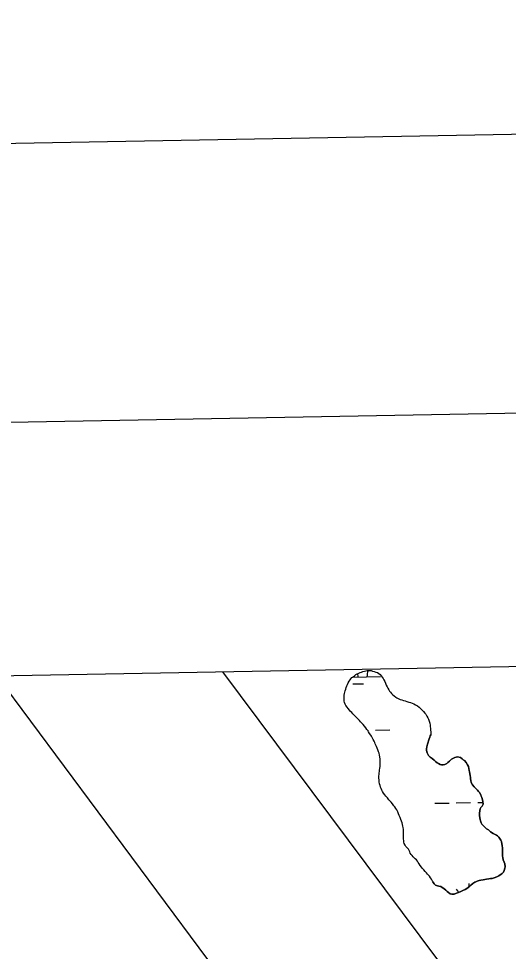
# Model space of a CAD drawing. Extents: x 3925854 to 3964121, y 224593 to 250589.
# Drawn here: x 3947710 to 3948807, y 247915 to 250006 of the extents above; entities that cross this region are included whole.
import ezdxf

# ---------------------------------------------------------------- set-up
doc = ezdxf.new("R2010")
doc.units = 0
for name, color, linetype in [('G-ANNO-NPLT', 7, 'Continuous'), ('V-ANNO-SYMB', 7, 'Continuous'), ('V-GRID-FRAM', 7, 'Continuous'), ('V-TOPO-SHOR', 7, 'Continuous'), ('V-UTIL-LINE', 7, 'Continuous'), ('V-WETL-SWMP', 7, 'Continuous')]:
    doc.layers.add(name, color=color, linetype=linetype)

msp = doc.modelspace()

# ---------------------------------------------------------------- linework, layer by layer
at = {"layer": 'G-ANNO-NPLT'}
msp.add_lwpolyline([(3926876.838, 225176.36), (3963537.445, 225842.962), (3963098.093, 250005.635), (3926437.486, 249339.033)], close=True, dxfattribs=at)
at = {"layer": 'V-ANNO-SYMB'}
msp.add_lwpolyline([(3929615.153, 225851.3), (3962692.886, 226452.755), (3962276.261, 249365.543), (3929198.528, 248764.088), (3929615.153, 225851.3)], dxfattribs=at)
at = {"layer": 'V-GRID-FRAM'}
msp.add_lwpolyline([(3929791.517, 248207.597), (3961703.892, 248787.859), (3962042.387, 230608.264), (3930114.146, 230027.713), (3929791.517, 248207.597)], dxfattribs=at)
at = {"layer": 'V-TOPO-SHOR'}
for points in [[(3948491.935, 248409.902), (3948490.129, 248412.394), (3948487.424, 248416.044), (3948484.628, 248419.693), (3948481.835, 248422.984), (3948478.953, 248426.187), (3948475.801, 248429.657), (3948473.46, 248432.145), (3948470.399, 248435.434), (3948467.878, 248437.925), (3948464.908, 248440.945), (3948461.756, 248444.146), (3948458.786, 248447.257), (3948456.085, 248450.102), (3948453.654, 248452.592), (3948451.041, 248455.617), (3948447.977, 248459.265), (3948445.632, 248462.292), (3948443.285, 248465.765), (3948441.567, 248468.974), (3948440.291, 248472.544), (3948439.468, 248475.669), (3948438.907, 248479.511), (3948438.964, 248484.699), (3948439.386, 248488.727), (3948439.898, 248492.666), (3948440.592, 248495.711), (3948441.376, 248499.115), (3948442.605, 248502.789), (3948443.834, 248506.553), (3948445.243, 248509.961), (3948446.478, 248512.92), (3948448.155, 248516.508), (3948450.455, 248520.547), (3948452.405, 248523.422), (3948454.447, 248525.761), (3948456.757, 248528.368), (3948459.069, 248530.351), (3948462.096, 248532.696), (3948465.567, 248535.133), (3948468.242, 248536.671), (3948472.078, 248538.483), (3948474.933, 248539.575), (3948477.876, 248540.755), (3948480.821, 248541.756), (3948484.571, 248542.766), (3948487.786, 248543.589), (3948491.001, 248544.236), (3948495.741, 248544.623), (3948499.411, 248544.021), (3948502.458, 248543.235), (3948506.488, 248542.008), (3948510.345, 248540.689), (3948513.57, 248539.548), (3948516.98, 248537.691), (3948519.77, 248535.205), (3948522.381, 248532.448), (3948524.454, 248529.777), (3948526.532, 248526.48), (3948528.251, 248523.361), (3948530.063, 248519.705), (3948531.968, 248515.603), (3948533.692, 248511.411), (3948535.416, 248507.487), (3948537.047, 248504.456), (3948539.125, 248500.8), (3948540.932, 248498.22), (3948543.094, 248495.549), (3948545.167, 248493.059), (3948547.688, 248490.48), (3948550.928, 248487.369), (3948554.881, 248484.533), (3948557.484, 248482.94), (3948561.432, 248480.906), (3948564.482, 248479.673), (3948568.514, 248478.356), (3948572.369, 248477.039), (3948575.86, 248476.257), (3948579.446, 248475.206), (3948584.018, 248473.713), (3948587.692, 248472.485), (3948591.816, 248470.901), (3948595.132, 248469.581), (3948599.439, 248467.729), (3948603.568, 248465.161), (3948607.432, 248462.144), (3948610.943, 248458.767), (3948613.281, 248456.545), (3948617.064, 248452.365), (3948620.038, 248448.896), (3948622.02, 248446.493), (3948624.82, 248442.307), (3948627.085, 248437.939), (3948628.265, 248435.084), (3948629.903, 248430.533), (3948631.003, 248426.247), (3948631.834, 248422.139), (3948632.303, 248418.385), (3948632.594, 248415.077), (3948632.797, 248411.143), (3948633.274, 248406.228)], [(3948637.988, 248070.515), (3948636.891, 248072.365), (3948634.72, 248076.287), (3948632.639, 248079.94), (3948630.294, 248082.965), (3948628.224, 248085.458), (3948625.791, 248088.036), (3948623.45, 248090.614), (3948620.388, 248094.084), (3948617.504, 248097.197), (3948614.621, 248100.756), (3948612.278, 248103.605), (3948609.48, 248107.433), (3948607.314, 248110.818), (3948605.145, 248114.291), (3948603.248, 248117.052), (3948601.086, 248119.723), (3948598.476, 248122.299), (3948596.316, 248124.433), (3948593.707, 248126.921), (3948591.276, 248129.322), (3948589.025, 248131.9), (3948587.307, 248134.841), (3948586.123, 248138.052), (3948585.119, 248141.178), (3948583.133, 248144.207), (3948580.524, 248146.695), (3948577.464, 248149.716), (3948575.565, 248152.835), (3948573.841, 248156.849), (3948573.108, 248159.796), (3948572.729, 248162.833), (3948572.522, 248167.306), (3948572.493, 248171.957), (3948572.475, 248174.996), (3948572.547, 248178.037), (3948572.336, 248182.957), (3948572.037, 248187.784), (3948571.474, 248192.074), (3948570.916, 248195.202), (3948569.999, 248198.952), (3948568.993, 248202.611), (3948567.806, 248206.451), (3948566.44, 248210.287), (3948564.621, 248215.106), (3948562.804, 248219.479), (3948561.26, 248223.315), (3948559.263, 248227.773), (3948557.273, 248231.695), (3948555.37, 248235.353), (3948552.577, 248238.912), (3948550.772, 248241.315), (3948547.616, 248245.32), (3948544.462, 248249.058), (3948542.48, 248251.37), (3948539.689, 248254.483), (3948536.174, 248258.575), (3948532.84, 248262.311), (3948530.047, 248265.87), (3948527.429, 248269.432), (3948525.172, 248272.995), (3948523.452, 248276.204), (3948522, 248279.596), (3948520.726, 248283.075), (3948519.63, 248286.557), (3948518.713, 248290.129), (3948517.787, 248295.132), (3948517.41, 248298.259), (3948517.107, 248303.801), (3948517.083, 248307.827), (3948517.326, 248311.764), (3948517.843, 248314.807), (3948518.361, 248317.762), (3948518.697, 248321.254), (3948519.209, 248325.283), (3948519.633, 248329.131), (3948519.958, 248334.052), (3948520.018, 248338.791), (3948519.909, 248341.832), (3948519.796, 248345.588), (3948519.139, 248350.86), (3948518.307, 248354.88), (3948517.298, 248358.989), (3948516.292, 248362.382), (3948514.836, 248366.396), (3948513.38, 248370.234), (3948511.479, 248373.89), (3948510.12, 248376.923), (3948508.85, 248379.686), (3948507.578, 248382.987), (3948506.216, 248385.842), (3948504.404, 248389.676), (3948503.046, 248392.441), (3948500.514, 248396.807), (3948498.886, 248399.57), (3948496.269, 248403.399), (3948494.1, 248406.785), (3948491.935, 248409.902)], [(3948718.837, 248324.488), (3948717.654, 248329.481), (3948715.821, 248333.116), (3948712.274, 248338.402), (3948708.671, 248342.306), (3948706.183, 248344.384), (3948703.694, 248346.463), (3948700.037, 248348.984), (3948693.581, 248350.825), (3948687.593, 248349.484), (3948682.553, 248347.114), (3948679.905, 248345.242), (3948674.982, 248340.89), (3948671.694, 248337.855), (3948669.038, 248335.787), (3948664.993, 248333.575), (3948661.414, 248333.124), (3948657.637, 248332.684), (3948654.698, 248333.395), (3948650.631, 248335.537), (3948647.745, 248337.632), (3948644.104, 248340.548), (3948641.245, 248343.233), (3948636.26, 248347.194), (3948632.033, 248350.332), (3948628.422, 248354.036), (3948626.559, 248356.881), (3948625.09, 248359.711), (3948623.511, 248364.721), (3948623.472, 248368.68), (3948624.255, 248373.396), (3948625.868, 248379.067), (3948627.425, 248383.358), (3948628.152, 248386.692), (3948629.52, 248391.187), (3948630.855, 248394.892), (3948632.152, 248397.612), (3948633.55, 248400.137)], [(3948633.274, 248406.228), (3948633.473, 248403.186), (3948633.55, 248400.137)], [(3948637.988, 248070.515), (3948640.983, 248065.869), (3948643.653, 248063.386), (3948648.132, 248061.625), (3948651.466, 248060.898), (3948655.583, 248059.94), (3948658.876, 248058.225), (3948662.929, 248055.688), (3948666.738, 248051.975), (3948670.175, 248048.868), (3948673.05, 248046.576), (3948676.708, 248044.055), (3948680.413, 248042.72), (3948685.967, 248043.091), (3948691.189, 248045.057), (3948695.599, 248046.462), (3948700.846, 248049.022), (3948705.073, 248050.83), (3948710.525, 248053.578), (3948714.381, 248055.995), (3948720.507, 248060.695), (3948722.765, 248062.78), (3948727.269, 248066.557), (3948731.742, 248069.543), (3948734.564, 248070.814), (3948737.583, 248072.078), (3948741.81, 248073.886), (3948745.199, 248074.542), (3948750.77, 248075.308), (3948754.555, 248075.947), (3948758.132, 248076.395), (3948763.711, 248077.36), (3948767.496, 248077.999), (3948770.877, 248078.456), (3948775.27, 248079.465), (3948781.498, 248081.788), (3948785.938, 248083.983), (3948791.226, 248087.53), (3948793.673, 248089.41), (3948796.164, 248092.277), (3948797.902, 248096.165), (3948799.287, 248101.055), (3948800.02, 248104.588), (3948799.281, 248110.75), (3948797.669, 248114.969), (3948795.9, 248120.186), (3948794.708, 248124.982), (3948794.439, 248128.156), (3948793.792, 248131.744), (3948793.833, 248137.678), (3948793.993, 248141.628), (3948793.772, 248145.99), (3948793.028, 248152.153), (3948792.389, 248155.938), (3948791.593, 248160.718), (3948790.337, 248163.935), (3948788.861, 248166.565), (3948785.67, 248170.849), (3948783.204, 248173.52), (3948780.503, 248175.209), (3948776.054, 248177.763), (3948773.146, 248179.264), (3948767.166, 248183.065), (3948762.372, 248186.819), (3948758.515, 248189.349), (3948756.226, 248191.419), (3948753.547, 248193.703), (3948749.936, 248197.41), (3948748.073, 248200.254), (3948746.399, 248202.894), (3948744.992, 248207.303), (3948743.936, 248210.511), (3948743.28, 248213.9), (3948742.713, 248219.462), (3948742.879, 248223.612), (3948743.147, 248230.327), (3948743.899, 248234.253), (3948745.795, 248237.145), (3948748.507, 248240.598), (3948750.467, 248245.069), (3948750.303, 248250.813), (3948749.449, 248254.211), (3948747.878, 248259.417), (3948746.623, 248262.632), (3948745.169, 248265.858), (3948742.389, 248270.519), (3948740.327, 248273.372), (3948738.06, 248276.034), (3948735.027, 248279.321), (3948730.445, 248283.462), (3948727.056, 248287.755), (3948724.111, 248293.215), (3948723.298, 248297.6), (3948722.468, 248301.589), (3948722.208, 248304.962), (3948721.545, 248308.155), (3948720.574, 248313.535), (3948720.322, 248317.109), (3948719.659, 248320.3), (3948718.837, 248324.488)]]:
    msp.add_lwpolyline(points, dxfattribs=at)
at = {"layer": 'V-UTIL-LINE'}
for points in [[(3957974.115, 230534.291), (3955504.908, 237909.423), (3955545.434, 239147.844), (3955545.409, 239149.229), (3955617.45, 241317.764), (3951638.507, 243889.773), (3950262.651, 245733.512), (3950260.125, 245737.596), (3948167.454, 248541.726)], [(3947659.847, 248532.496), (3950829.703, 244264.252), (3951084.365, 243921.222), (3951178.827, 243906.555), (3951845.15, 243559.451), (3953160.259, 242867.131), (3955606.335, 242988.526), (3956603.283, 243068.394), (3958314.557, 243143.679), (3960860.872, 244810.142), (3961767.682, 245361.867)]]:
    msp.add_lwpolyline(points, dxfattribs=at)
at = {"layer": 'V-WETL-SWMP'}
for p, q in [((3948458.272, 248529.668), (3948520.343, 248530.797)), ((3948470.351, 248529.888), (3948470.211, 248537.601)), ((3948458.634, 248514.241), (3948482.63, 248514.678)), ((3948491.729, 248410.186), (3948493.687, 248410.222)), ((3948509.684, 248410.512), (3948541.679, 248411.094)), ((3948642.592, 248246.728), (3948674.586, 248247.309)), ((3948690.584, 248247.6), (3948722.579, 248248.182)), ((3948738.576, 248248.473), (3948750.363, 248248.687)), ((3948719.41, 248059.854), (3948719.283, 248066.849))]:
    msp.add_line(p, q, dxfattribs=at)
for points in [[(3948491.935, 248409.901), (3948490.13, 248412.394), (3948487.424, 248416.044), (3948484.628, 248419.694), (3948481.835, 248422.985), (3948478.953, 248426.187), (3948475.801, 248429.656), (3948473.46, 248432.145), (3948470.398, 248435.435), (3948467.878, 248437.924), (3948464.907, 248440.946), (3948461.757, 248444.146), (3948458.786, 248447.258), (3948456.085, 248450.103), (3948453.654, 248452.593), (3948451.041, 248455.617), (3948447.977, 248459.265), (3948445.633, 248462.291), (3948443.286, 248465.765), (3948441.566, 248468.974), (3948440.291, 248472.544), (3948439.467, 248475.669), (3948438.906, 248479.511), (3948438.963, 248484.699), (3948439.385, 248488.727), (3948439.897, 248492.665), (3948440.593, 248495.711), (3948441.377, 248499.114), (3948442.606, 248502.789), (3948443.835, 248506.554), (3948445.244, 248509.961), (3948446.478, 248512.92), (3948448.155, 248516.509), (3948450.455, 248520.548), (3948452.405, 248523.422), (3948454.447, 248525.761), (3948456.756, 248528.369), (3948459.069, 248530.351), (3948462.095, 248532.696), (3948465.568, 248535.132), (3948468.242, 248536.67), (3948472.077, 248538.483), (3948474.932, 248539.574), (3948477.876, 248540.755), (3948480.821, 248541.757), (3948484.571, 248542.765), (3948487.786, 248543.59), (3948491.002, 248544.236), (3948495.74, 248544.624), (3948499.411, 248544.021), (3948502.457, 248543.235), (3948506.489, 248542.008), (3948510.344, 248540.69), (3948513.571, 248539.548), (3948516.981, 248537.691), (3948519.769, 248535.204), (3948522.381, 248532.448), (3948524.454, 248529.778), (3948526.532, 248526.481), (3948528.251, 248523.362), (3948530.063, 248519.706), (3948531.967, 248515.604), (3948533.693, 248511.411), (3948535.417, 248507.486), (3948537.046, 248504.455), (3948539.126, 248500.801), (3948540.931, 248498.219), (3948543.094, 248495.549), (3948545.167, 248493.058), (3948547.688, 248490.48), (3948550.927, 248487.37), (3948554.88, 248484.532), (3948557.484, 248482.939), (3948561.432, 248480.906), (3948564.481, 248479.673), (3948568.514, 248478.357), (3948572.368, 248477.04), (3948575.861, 248476.257), (3948579.446, 248475.206), (3948584.017, 248473.714), (3948587.691, 248472.485), (3948591.816, 248470.901), (3948595.133, 248469.58), (3948599.438, 248467.729), (3948603.568, 248465.161), (3948607.433, 248462.144), (3948610.943, 248458.767), (3948613.282, 248456.546), (3948617.065, 248452.366), (3948620.038, 248448.896), (3948622.021, 248446.494), (3948624.82, 248442.308), (3948627.084, 248437.939), (3948628.264, 248435.085), (3948629.903, 248430.533), (3948631.003, 248426.247), (3948631.834, 248422.138), (3948632.304, 248418.384), (3948632.594, 248415.077), (3948632.797, 248411.143), (3948633.275, 248406.227)], [(3948522, 248279.595), (3948520.726, 248283.075), (3948519.631, 248286.556), (3948518.714, 248290.128), (3948517.788, 248295.131), (3948517.411, 248298.259), (3948517.107, 248303.802), (3948517.082, 248307.827), (3948517.326, 248311.764), (3948517.843, 248314.808), (3948518.361, 248317.763), (3948518.697, 248321.254), (3948519.209, 248325.282), (3948519.632, 248329.13), (3948519.959, 248334.052), (3948520.018, 248338.792), (3948519.91, 248341.833), (3948519.797, 248345.589), (3948519.138, 248350.861), (3948518.307, 248354.881), (3948517.298, 248358.989), (3948516.293, 248362.382), (3948514.836, 248366.397), (3948513.381, 248370.234), (3948511.48, 248373.889), (3948510.119, 248376.922), (3948508.85, 248379.686), (3948507.577, 248382.988), (3948506.217, 248385.841), (3948504.404, 248389.676), (3948503.045, 248392.44), (3948500.514, 248396.807), (3948498.886, 248399.569), (3948496.269, 248403.399), (3948494.101, 248406.784), (3948491.935, 248409.901)], [(3948633.275, 248406.227), (3948633.473, 248403.187), (3948633.551, 248400.137), (3948632.152, 248397.611), (3948630.856, 248394.893), (3948629.52, 248391.188), (3948628.152, 248386.692), (3948627.425, 248383.358), (3948625.868, 248379.068), (3948624.255, 248373.396), (3948623.472, 248368.679), (3948623.511, 248364.72), (3948625.09, 248359.711), (3948626.559, 248356.882), (3948628.423, 248354.037), (3948632.033, 248350.331), (3948636.26, 248347.194), (3948641.245, 248343.234), (3948644.104, 248340.548), (3948647.746, 248337.631), (3948650.63, 248335.537), (3948654.698, 248333.395), (3948657.637, 248332.684), (3948661.414, 248333.125), (3948664.993, 248333.575), (3948669.039, 248335.787), (3948671.694, 248337.856), (3948674.982, 248340.89), (3948679.905, 248345.242), (3948682.552, 248347.114), (3948687.593, 248349.484), (3948693.582, 248350.826), (3948700.037, 248348.984), (3948703.695, 248346.463), (3948706.183, 248344.384), (3948708.672, 248342.306), (3948712.274, 248338.402), (3948715.821, 248333.116), (3948717.653, 248329.481), (3948718.837, 248324.487), (3948719.658, 248320.3), (3948720.322, 248317.108), (3948720.574, 248313.536), (3948721.545, 248308.155), (3948722.208, 248304.963), (3948722.468, 248301.59), (3948723.297, 248297.599), (3948724.11, 248293.214), (3948727.056, 248287.754), (3948730.445, 248283.463), (3948735.027, 248279.322), (3948738.06, 248276.035), (3948740.327, 248273.372), (3948742.389, 248270.519), (3948745.169, 248265.857), (3948746.622, 248262.633), (3948747.878, 248259.417), (3948749.449, 248254.21), (3948750.302, 248250.813), (3948750.467, 248245.069), (3948748.507, 248240.597), (3948745.796, 248237.145), (3948743.899, 248234.253), (3948743.148, 248230.327), (3948742.878, 248223.611), (3948742.712, 248219.463), (3948743.28, 248213.9), (3948743.935, 248210.511), (3948744.993, 248207.303), (3948746.399, 248202.894), (3948748.073, 248200.254), (3948749.937, 248197.41), (3948753.547, 248193.703), (3948756.225, 248191.42), (3948758.516, 248189.349), (3948762.372, 248186.82), (3948767.167, 248183.066), (3948773.147, 248179.265), (3948776.055, 248177.763), (3948780.502, 248175.21), (3948783.204, 248173.519), (3948785.669, 248170.848), (3948788.86, 248166.565), (3948790.337, 248163.934), (3948791.593, 248160.718), (3948792.39, 248155.938), (3948793.029, 248152.153), (3948793.771, 248145.99), (3948793.992, 248141.628), (3948793.833, 248137.678), (3948793.792, 248131.744), (3948794.44, 248128.157), (3948794.708, 248124.981), (3948795.9, 248120.185), (3948797.669, 248114.97), (3948799.28, 248110.75), (3948800.021, 248104.587), (3948799.286, 248101.056), (3948797.902, 248096.165), (3948796.164, 248092.278), (3948793.674, 248089.411)], [(3948793.674, 248089.411), (3948791.225, 248087.531), (3948785.938, 248083.984), (3948781.497, 248081.788), (3948775.271, 248079.466), (3948770.878, 248078.456), (3948767.496, 248077.998), (3948763.711, 248077.359), (3948758.133, 248076.396), (3948754.554, 248075.946), (3948750.769, 248075.307), (3948745.199, 248074.541), (3948741.809, 248073.886), (3948737.582, 248072.078), (3948734.563, 248070.814), (3948731.742, 248069.542), (3948727.27, 248066.557), (3948722.766, 248062.781), (3948720.506, 248060.695), (3948714.381, 248055.995), (3948710.525, 248053.578), (3948705.073, 248050.83), (3948700.846, 248049.021), (3948695.599, 248046.462), (3948691.19, 248045.056), (3948685.967, 248043.09), (3948680.413, 248042.72), (3948676.707, 248044.056), (3948673.05, 248046.577), (3948670.174, 248048.868), (3948666.738, 248051.974), (3948662.93, 248055.688), (3948658.877, 248058.225), (3948655.583, 248059.94), (3948651.466, 248060.897), (3948648.132, 248061.625), (3948643.653, 248063.387), (3948640.983, 248065.869), (3948637.989, 248070.516), (3948636.891, 248072.364), (3948634.72, 248076.286), (3948632.64, 248079.94), (3948630.295, 248082.966), (3948628.223, 248085.458), (3948625.791, 248088.036), (3948623.45, 248090.615), (3948620.387, 248094.084), (3948617.505, 248097.197), (3948614.621, 248100.756), (3948612.278, 248103.604), (3948609.481, 248107.432), (3948607.313, 248110.817), (3948605.145, 248114.292), (3948603.249, 248117.053), (3948601.086, 248119.722), (3948598.476, 248122.3), (3948596.316, 248124.433), (3948593.706, 248126.921), (3948591.276, 248129.321), (3948589.024, 248131.9), (3948587.306, 248134.841), (3948586.123, 248138.053), (3948585.12, 248141.178), (3948583.133, 248144.206), (3948580.524, 248146.694), (3948577.464, 248149.716), (3948575.566, 248152.834), (3948573.841, 248156.848), (3948573.107, 248159.795), (3948572.73, 248162.834), (3948572.523, 248167.305), (3948572.494, 248171.956), (3948572.475, 248174.997), (3948572.546, 248178.038), (3948572.336, 248182.956), (3948572.037, 248187.784), (3948571.474, 248192.074), (3948570.917, 248195.201), (3948569.999, 248198.951), (3948568.993, 248202.612), (3948567.806, 248206.451), (3948566.44, 248210.288), (3948564.621, 248215.106), (3948562.805, 248219.478), (3948561.26, 248223.314), (3948559.264, 248227.774), (3948557.272, 248231.696), (3948555.371, 248235.352), (3948552.576, 248238.912), (3948550.772, 248241.315), (3948547.616, 248245.32), (3948544.462, 248249.057), (3948542.48, 248251.37), (3948539.688, 248254.483), (3948536.174, 248258.575), (3948532.841, 248262.311), (3948530.046, 248265.871), (3948527.43, 248269.432), (3948525.172, 248272.996), (3948523.452, 248276.205), (3948522, 248279.595)]]:
    msp.add_lwpolyline(points, dxfattribs=at)
for centre, start, end in [((3948525.577, 248531.367), 158.324861, 181.813534), ((3948664.695, 248030.325), 27.554016, 41.813537)]:
    msp.add_arc(centre, 35.246, start, end, dxfattribs=at)

doc.saveas('drawing.dxf')
